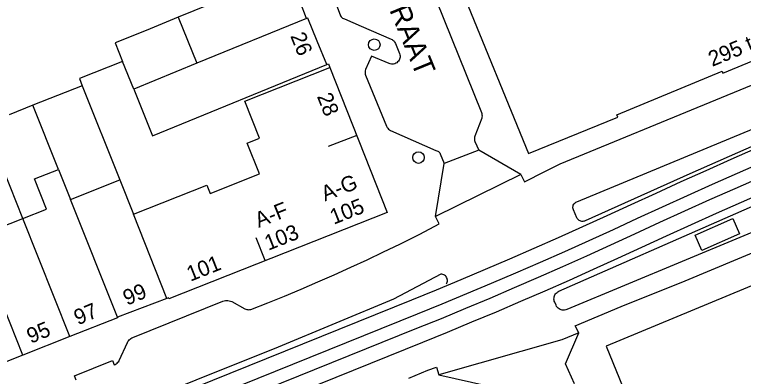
# Model space of a CAD drawing. Extents: x 122462 to 123306, y 485548 to 486417.
# Drawn here: x 122667.6 to 122738.3, y 485693.1 to 485728.3 of the extents above; entities that cross this region are included whole.
import ezdxf

# ---------------------------------------------------------------- set-up
doc = ezdxf.new("R2010")
doc.units = 0
for name, color, linetype in [('B-WE-IE-MEUBILAIR_WEGMEUBILAIR_VERKEERSBORD-S', 7, 'Continuous'), ('Level 1', 7, 'Continuous'), ('Level 17', 7, 'Continuous'), ('Level 19', 7, 'Continuous'), ('Level 37', 7, 'Continuous'), ('Level 4', 7, 'Continuous'), ('Level 44', 7, 'Continuous'), ('Level 53', 7, 'Continuous'), ('N-WE-AL-T25', 7, 'Continuous'), ('N-WE-GR-BOOM_DOORWORTELBARE RUIMTE-G', 7, 'Continuous')]:
    doc.layers.add(name, color=color, linetype=linetype)

msp = doc.modelspace()

# ---------------------------------------------------------------- linework, layer by layer
at = {"layer": 'Level 1'}
for p, q in [((122683.434, 485728.02), (122685.264, 485723.544)), ((122685.264, 485723.544), (122679.136, 485721.038)), ((122671.825, 485713.238), (122672.989, 485710.316)), ((122672.989, 485710.316), (122677.778, 485712.223)), ((122677.778, 485712.223), (122679.104, 485708.887)), ((122663.799, 485706.658), (122668.371, 485708.478)), ((122682.354, 485700.713), (122677.545, 485698.872)), ((122672.939, 485696.999), (122668.36, 485695.199))]:
    msp.add_line(p, q, dxfattribs=at)
for points in [[(122703.793, 485748.297), (122711.028, 485730.551), (122717.449, 485714.799), (122726.13, 485718.319), (122726.028, 485718.55), (122736.242, 485722.774), (122736.32, 485722.579), (122743.039, 485725.36), (122742.961, 485725.555), (122750.652, 485728.734)], [(122695.917, 485727.9), (122695.279, 485729.512), (122694.136, 485732.391), (122694.081, 485732.374), (122683.434, 485728.02)], [(122697.88, 485723.42), (122696.95, 485725.68), (122696.019, 485727.939), (122695.917, 485727.9)], [(122679.104, 485708.887), (122686.218, 485711.716), (122686.546, 485710.889), (122691.337, 485712.794), (122690.144, 485715.796), (122691.348, 485716.275), (122689.915, 485719.881), (122698.177, 485723.135)], [(122679.136, 485721.038), (122680.964, 485716.504), (122697.88, 485723.42)], [(122698.177, 485723.135), (122703.741, 485709.051), (122682.527, 485700.681), (122682.493, 485700.766), (122682.354, 485700.713)], [(122668.371, 485708.478), (122670.667, 485709.392), (122669.503, 485712.314), (122671.825, 485713.238)], [(122756.8, 485709.278), (122725.009, 485696.059), (122728.234, 485688.129)], [(122677.545, 485698.872), (122677.563, 485698.825), (122672.939, 485696.999)], [(122668.36, 485695.199), (122663.709, 485693.36), (122663.696, 485693.399)]]:
    msp.add_lwpolyline(points, dxfattribs=at)
at = {"layer": 'Level 17'}
for p, q in [((122674.136, 485721.371), (122669.346, 485719.464)), ((122669.346, 485719.464), (122667.038, 485718.545)), ((122712.632, 485715.118), (122709.283, 485713.801)), ((122716.718, 485712.758), (122712.632, 485715.118)), ((122708.427, 485708.648), (122709.283, 485713.801)), ((122716.718, 485712.758), (122708.427, 485708.648)), ((122708.742, 485693.287), (122718.652, 485691.077))]:
    msp.add_line(p, q, dxfattribs=at)
for points in [[(122716.718, 485712.758), (122717.056, 485712.031), (122719.05, 485713.047), (122720.534, 485713.791), (122750.735, 485726.229), (122751.541, 485726.561), (122766.746, 485730.751)], [(122698.354, 485730.421), (122699.166, 485728.243), (122699.21, 485728.154), (122699.267, 485728.072), (122699.335, 485727.999), (122699.414, 485727.938), (122699.501, 485727.889), (122699.594, 485727.854), (122701.214, 485727.155), (122704.129, 485725.898), (122704.217, 485725.852), (122704.298, 485725.796), (122704.372, 485725.73), (122704.437, 485725.655), (122704.492, 485725.572), (122704.537, 485725.484), (122704.946, 485724.484), (122704.975, 485724.377), (122704.988, 485724.268), (122704.985, 485724.157), (122704.966, 485724.049), (122704.932, 485723.944), (122704.884, 485723.844), (122704.822, 485723.753), (122704.747, 485723.672), (122704.662, 485723.602), (122704.567, 485723.545), (122704.465, 485723.502), (122704.359, 485723.474), (122704.249, 485723.462), (122704.139, 485723.465), (122704.03, 485723.484), (122703.925, 485723.519), (122702.207, 485724.238), (122701.635, 485722.932), (122701.606, 485722.825)], [(122708.479, 485729.669), (122712.885, 485718.779), (122712.919, 485718.668), (122712.938, 485718.553), (122712.944, 485718.437), (122712.935, 485718.321), (122712.913, 485718.207), (122712.244, 485716.475), (122712.216, 485716.371), (122712.203, 485716.264), (122712.205, 485716.157), (122712.224, 485716.05), (122712.257, 485715.948), (122712.632, 485715.118)], [(122683.434, 485728.02), (122680.34, 485726.738), (122677.328, 485725.523), (122678.052, 485723.726)], [(122678.052, 485723.726), (122673.863, 485722.057), (122674.136, 485721.371)], [(122697.88, 485723.42), (122698.04, 485723.48), (122698.177, 485723.135)], [(122701.606, 485722.825), (122701.592, 485722.716), (122701.594, 485722.606), (122701.612, 485722.497), (122701.644, 485722.391), (122703.671, 485717.423), (122703.724, 485717.323), (122703.79, 485717.231), (122703.868, 485717.15), (122703.957, 485717.08), (122704.055, 485717.024), (122708.47, 485715.079), (122708.558, 485715.055), (122708.642, 485715.017), (122708.718, 485714.967), (122708.786, 485714.905), (122708.843, 485714.834), (122708.889, 485714.755), (122709.283, 485713.801)], [(122722.721, 485708.19), (122722.632, 485708.193), (122722.544, 485708.21), (122722.459, 485708.239), (122722.38, 485708.28), (122722.308, 485708.333), (122722.244, 485708.396), (122722.19, 485708.468), (122722.148, 485708.547), (122721.812, 485709.307), (122721.78, 485709.397), (122721.763, 485709.491), (122721.762, 485709.587), (122721.775, 485709.681), (122721.803, 485709.773), (122721.846, 485709.858), (122721.901, 485709.936), (122721.969, 485710.004), (122722.046, 485710.061), (122722.131, 485710.104), (122751.971, 485722.451)], [(122745.071, 485718.081), (122733.121, 485712.821), (122722.943, 485708.242), (122722.878, 485708.217), (122722.81, 485708.2), (122722.721, 485708.19)], [(122720.841, 485699.56), (122720.729, 485699.571), (122720.619, 485699.597), (122720.515, 485699.639), (122720.417, 485699.695), (122720.328, 485699.764), (122720.25, 485699.845), (122720.184, 485699.936), (122720.131, 485700.036), (122719.996, 485700.341), (122719.96, 485700.439), (122719.937, 485700.542), (122719.928, 485700.646), (122719.932, 485700.751), (122719.951, 485700.854), (122719.982, 485700.954), (122720.026, 485701.049), (122720.083, 485701.137), (122720.15, 485701.218), (122720.227, 485701.289), (122720.313, 485701.349), (122720.406, 485701.397), (122753.729, 485716.043)], [(122754.748, 485713.605), (122721.171, 485699.621), (122721.064, 485699.585), (122720.953, 485699.565), (122720.841, 485699.56)], [(122722.325, 485697.348), (122721.98, 485698.035), (122726.449, 485699.915), (122732.671, 485702.421), (122755.655, 485712.031)], [(122673.534, 485692.763), (122673.397, 485693.184), (122677.073, 485694.674), (122677.231, 485694.255), (122677.335, 485694.299), (122677.433, 485694.355), (122677.523, 485694.424), (122677.603, 485694.503), (122677.674, 485694.591), (122677.732, 485694.688), (122678.522, 485696.411), (122678.572, 485696.507), (122678.633, 485696.597), (122678.702, 485696.68), (122678.78, 485696.754), (122678.866, 485696.82), (122678.959, 485696.876), (122679.057, 485696.922), (122687.79, 485700.443), (122687.909, 485700.482), (122688.033, 485700.507), (122688.159, 485700.515), (122688.284, 485700.508), (122688.408, 485700.485), (122688.528, 485700.447), (122688.642, 485700.394), (122689.905, 485699.706), (122689.999, 485699.665), (122690.097, 485699.636), (122690.198, 485699.617), (122690.3, 485699.61), (122690.403, 485699.615), (122690.504, 485699.632), (122692.135, 485700.279), (122693.761, 485700.94), (122695.38, 485701.616), (122696.993, 485702.307), (122698.6, 485703.012), (122700.2, 485703.733), (122701.793, 485704.467), (122703.38, 485705.216), (122704.96, 485705.98), (122706.533, 485706.758), (122706.92, 485706.941), (122708.778, 485707.945), (122708.427, 485708.648)], [(122709.48, 485702.109), (122709.528, 485702.192), (122709.561, 485702.281), (122709.581, 485702.375), (122709.585, 485702.47), (122709.574, 485702.565), (122709.548, 485702.657), (122709.508, 485702.744), (122709.454, 485702.823), (122709.389, 485702.893), (122709.313, 485702.952), (122709.23, 485702.998), (122709.14, 485703.03), (122709.046, 485703.047), (122708.95, 485703.049), (122704.34, 485700.629), (122693.14, 485695.979), (122669.178, 485686.34), (122636.16, 485672.989), (122614.01, 485664.019), (122548.688, 485637.731), (122544.761, 485636.151)], [(122722.325, 485697.348), (122720.679, 485696.697), (122708.742, 485693.287)], [(122721.912, 485692.4), (122721.04, 485694.353), (122722.325, 485697.348)], [(122705.834, 485692.97), (122705.839, 485692.972), (122707.667, 485693.722), (122708.537, 485694.018), (122708.742, 485693.287)]]:
    msp.add_lwpolyline(points, dxfattribs=at)
at = {"layer": 'Level 19'}
for p, q in [((122679.136, 485721.038), (122678.052, 485723.726)), ((122674.136, 485721.371), (122677.778, 485712.223)), ((122671.825, 485713.238), (122669.346, 485719.464)), ((122668.371, 485708.478), (122664.729, 485717.626))]:
    msp.add_line(p, q, dxfattribs=at)
at = {"layer": 'Level 37'}
for points in [[(122831.695, 485753.286), (122749.349, 485719.414), (122746.888, 485718.394), (122744.433, 485717.362), (122741.982, 485716.318), (122739.537, 485715.262), (122737.097, 485714.193), (122734.663, 485713.112), (122732.234, 485712.019), (122729.811, 485710.913), (122727.393, 485709.796), (122725.051, 485708.714), (122722.702, 485707.646), (122720.348, 485706.592), (122717.987, 485705.55), (122715.621, 485704.523), (122713.249, 485703.509), (122710.871, 485702.509), (122708.487, 485701.522), (122706.098, 485700.549), (122540.465, 485633.647), (122497.591, 485615.701), (122462.03, 485601.437)], [(122832.259, 485751.918), (122749.912, 485718.045), (122747.458, 485717.028), (122745.009, 485715.999), (122742.566, 485714.958), (122740.128, 485713.905), (122737.695, 485712.839), (122735.267, 485711.761), (122732.845, 485710.671), (122730.428, 485709.568), (122728.017, 485708.454), (122725.667, 485707.369), (122723.311, 485706.297), (122720.949, 485705.239), (122718.581, 485704.195), (122716.207, 485703.164), (122713.827, 485702.146), (122711.441, 485701.143), (122709.049, 485700.153), (122706.652, 485699.177), (122541.028, 485632.278), (122498.152, 485614.332), (122462.03, 485599.841)], [(122462.03, 485598.45), (122499.057, 485613.321), (122548.623, 485633.976), (122706.621, 485697.803), (122708.996, 485698.77), (122711.365, 485699.751), (122713.729, 485700.746), (122716.087, 485701.753), (122718.44, 485702.774), (122720.787, 485703.808), (122723.127, 485704.856), (122725.462, 485705.916), (122727.791, 485706.99), (122730.21, 485708.107), (122732.634, 485709.211), (122735.064, 485710.304), (122737.499, 485711.384), (122739.94, 485712.452), (122742.386, 485713.508), (122744.837, 485714.552), (122747.294, 485715.584), (122749.755, 485716.603), (122832.9, 485750.796)], [(122833.463, 485749.428), (122750.317, 485715.234), (122747.862, 485714.217), (122745.413, 485713.189), (122742.969, 485712.148), (122740.53, 485711.095), (122738.096, 485710.029), (122735.667, 485708.952), (122733.244, 485707.863), (122730.827, 485706.761), (122728.414, 485705.648), (122726.078, 485704.571), (122723.735, 485703.506), (122721.387, 485702.455), (122719.033, 485701.418), (122716.672, 485700.394), (122714.306, 485699.383), (122711.935, 485698.385), (122709.557, 485697.401), (122707.175, 485696.431), (122549.185, 485632.607), (122499.617, 485611.951), (122462.03, 485596.856)]]:
    msp.add_lwpolyline(points, dxfattribs=at)
at = {"layer": 'Level 4'}
for p, q in [((122695.917, 485727.9), (122685.264, 485723.544)), ((122677.545, 485698.872), (122672.989, 485710.316)), ((122682.354, 485700.713), (122679.104, 485708.887)), ((122672.939, 485696.999), (122668.371, 485708.478)), ((122668.36, 485695.199), (122663.799, 485706.658))]:
    msp.add_line(p, q, dxfattribs=at)
at = {"layer": 'Level 44'}
msp.add_lwpolyline([(122734.29, 485705.369), (122733.639, 485706.855), (122737.289, 485708.455), (122737.94, 485706.969), (122734.29, 485705.369)], dxfattribs=at)
at = {"layer": 'Level 53'}
for centre in [(122702.483, 485725.355), (122706.773, 485714.388)]:
    msp.add_circle(centre, 0.56, dxfattribs=at)
at = {"layer": 'N-WE-AL-T25'}
for p, q in [((122700.78, 485716.546), (122698.017, 485715.448)), ((122691.907, 485704.382), (122691.033, 485706.581))]:
    msp.add_line(p, q, dxfattribs=at)

# ---------------------------------------------------------------- texts
at = {"layer": 'B-WE-IE-MEUBILAIR_WEGMEUBILAIR_VERKEERSBORD-S'}
for s, rotation, p in [('295 t/m 305', 22.45727, (122735.291, 485723.196)), ('26', 292.04616, (122694.311, 485726.204)), ('28', 291.67024, (122696.896, 485720.34)), ('A-G', 21.68492, (122697.694, 485710.113)), ('A-F', 21.68492, (122691.257, 485707.552)), ('105', 21.68492, (122698.543, 485707.856)), ('103', 21.68492, (122692.197, 485705.333)), ('101', 21.68492, (122684.635, 485702.325)), ('99', 22.65559, (122678.476, 485699.993)), ('97', 22.65559, (122673.714, 485698.086)), ('95', 22.65559, (122669.137, 485696.286))]:
    msp.add_text(s, height=1.5, rotation=rotation, dxfattribs=at).set_placement(p)
at = {"layer": 'N-WE-GR-BOOM_DOORWORTELBARE RUIMTE-G'}
msp.add_text('CAMPERSTRAAT', height=2, rotation=292.3047, dxfattribs=at).set_placement((122698.282, 485742.488))

doc.saveas('drawing.dxf')
